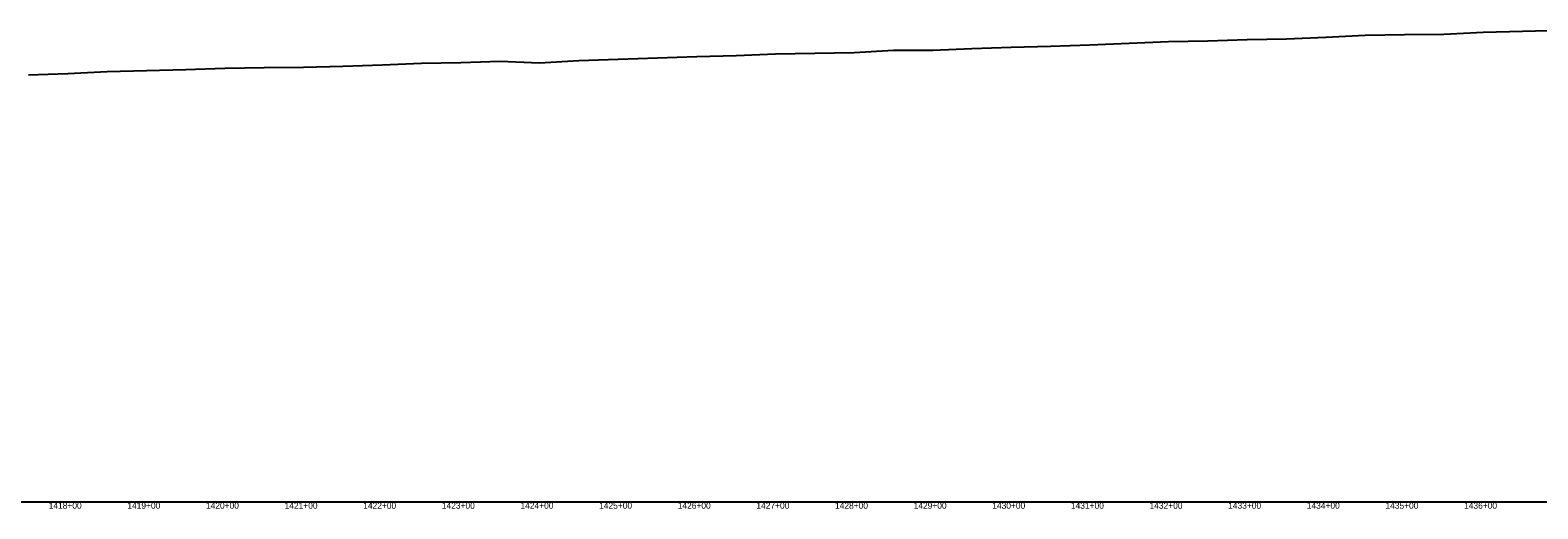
# Model space of a CAD drawing. Extents: x -3793 to 50787, y -1075 to 6138.
# Drawn here: x 27358 to 29275, y 4991 to 5600 of the extents above; entities that cross this region are included whole.
import ezdxf

# ---------------------------------------------------------------- set-up
doc = ezdxf.new("R2010")
doc.units = 0
for name, color, linetype in [('RD_DDB_Profile_EX', 7, 'Continuous'), ('RD_DDB_StaTX', 7, 'Continuous'), ('RD_GPK_Profile_Cell', 7, 'Continuous')]:
    doc.layers.add(name, color=color, linetype=linetype)

msp = doc.modelspace()

# ---------------------------------------------------------------- linework, layer by layer
at = {"layer": 'RD_DDB_Profile_EX'}
msp.add_lwpolyline([(27355.29, 5543.01152), (27405.29, 5544.58109), (27455.29, 5547.032635), (27505.29, 5548.26112), (27555.29, 5549.83999), (27605.29, 5551.260135), (27655.29, 5552.114985), (27705.29, 5552.8632), (27755.29, 5553.98082), (27805.29, 5555.572935), (27855.29, 5557.57801), (27905.29, 5558.462095), (27955.29, 5560.48274), (28005.29, 5558.142355), (28055.29, 5561.257355), (28105.29, 5562.7642), (28155.29, 5564.32442), (28205.29, 5566.036775), (28255.29, 5567.41663), (28305.29, 5569.823785), (28355.29, 5570.4328), (28405.29, 5571.44853), (28455.29, 5574.14539), (28505.29, 5574.33066), (28555.29, 5576.350665), (28605.29, 5577.973455), (28655.29, 5579.28135), (28705.29, 5581.067155), (28755.29, 5583.13206), (28805.29, 5585.164125), (28855.29, 5586.1953), (28905.29, 5588.026165), (28955.29, 5588.541035), (29005.29, 5590.981665), (29055.29, 5593.264445), (29105.29, 5594.41078), (29155.29, 5594.795975), (29205.29, 5597.10946), (29255.29, 5598.252495), (29305.29, 5599.73578)], dxfattribs=at)
at = {"layer": 'RD_GPK_Profile_Cell'}
msp.add_line((1000, 5000), (44802.949908, 5000), dxfattribs=at)

# ---------------------------------------------------------------- texts
at = {"layer": 'RD_DDB_StaTX'}
for s, p in [('1418+00', (27381.085471, 4991)), ('1418+00', (27381.085471, 4991)), ('1419+00', (27481.085471, 4991)), ('1419+00', (27481.085471, 4991)), ('1420+00', (27581.085471, 4991)), ('1420+00', (27581.085471, 4991)), ('1421+00', (27681.085471, 4991)), ('1421+00', (27681.085471, 4991)), ('1422+00', (27781.085471, 4991)), ('1422+00', (27781.085471, 4991)), ('1423+00', (27881.085471, 4991)), ('1423+00', (27881.085471, 4991)), ('1424+00', (27981.085471, 4991)), ('1424+00', (27981.085471, 4991)), ('1425+00', (28081.085471, 4991)), ('1425+00', (28081.085471, 4991)), ('1426+00', (28181.085471, 4991)), ('1426+00', (28181.085471, 4991)), ('1427+00', (28281.085471, 4991)), ('1427+00', (28281.085471, 4991)), ('1428+00', (28381.085471, 4991)), ('1428+00', (28381.085471, 4991)), ('1429+00', (28481.085471, 4991)), ('1429+00', (28481.085471, 4991)), ('1430+00', (28581.085471, 4991)), ('1430+00', (28581.085471, 4991)), ('1431+00', (28681.085471, 4991)), ('1431+00', (28681.085471, 4991)), ('1432+00', (28781.085471, 4991)), ('1432+00', (28781.085471, 4991)), ('1433+00', (28881.085471, 4991)), ('1433+00', (28881.085471, 4991)), ('1434+00', (28981.085471, 4991)), ('1434+00', (28981.085471, 4991)), ('1435+00', (29081.085471, 4991)), ('1435+00', (29081.085471, 4991)), ('1436+00', (29181.085471, 4991)), ('1436+00', (29181.085471, 4991))]:
    msp.add_text(s, height=8, dxfattribs=at).set_placement(p)

doc.saveas('drawing.dxf')
